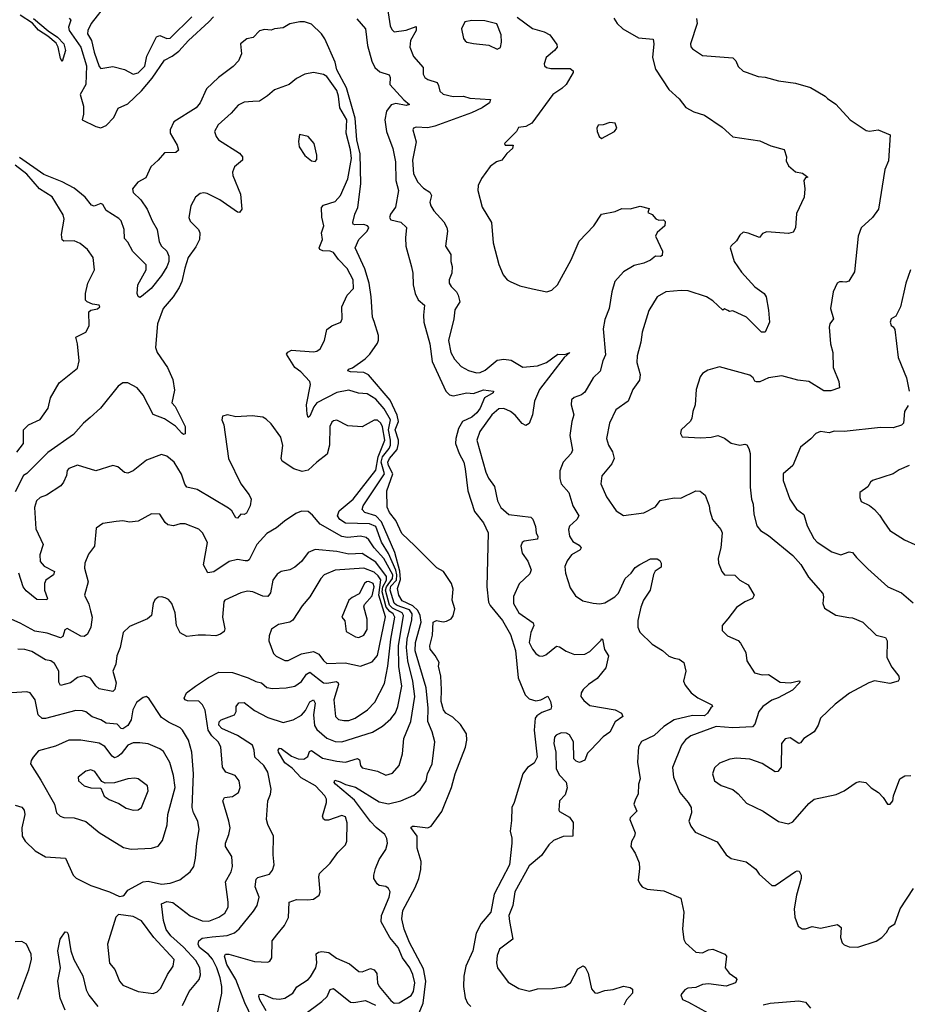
# Model space of a CAD drawing. Extents: x 2056909 to 2160450, y 827444 to 1016825.
# Tile 420 of 501: x 2114163 to 2119429, y 987819 to 993658. Entities that reach past the tile are written whole.
import ezdxf

# ---------------------------------------------------------------- set-up
doc = ezdxf.new("R2010")
doc.units = 0

msp = doc.modelspace()

# ---------------------------------------------------------------- linework, layer by layer
at = {"layer": '0CON10XD'}
for points in [[(2114679.7, 993755), (2114587.5, 993635), (2114566.9, 993595), (2114564.5, 993575.5), (2114588.9, 993535), (2114605, 993466), (2114635, 993380), (2114645, 993368.8), (2114715, 993381.2), (2114785, 993363.8), (2114835, 993336), (2114865, 993343.1), (2114905, 993382.5), (2114917.8, 993442.2), (2114975, 993557.5), (2114995, 993564.5), (2115035, 993546.7), (2115055, 993548.6), (2115184.6, 993675)], [(2116345.4, 993725.4), (2116361.6, 993621.6), (2116370.4, 993600.4), (2116385, 993585.8), (2116455, 993596.4), (2116515, 993618.8), (2116514.5, 993595), (2116481.3, 993535), (2116477.8, 993495), (2116499.6, 993439.6), (2116556, 993375), (2116556.2, 993335), (2116565.7, 993315.7), (2116583.4, 993303.4), (2116638.8, 993285), (2116648.3, 993268.3), (2116654.6, 993234.6), (2116675, 993216.9), (2116735, 993202.7), (2116795, 993205.5), (2116833.6, 993193.6), (2116956.2, 993185), (2116950.8, 993165), (2116906.7, 993135), (2116844.4, 993105), (2116625, 993026.8), (2116585, 993017.8), (2116515, 993020), (2116500, 993015), (2116496.2, 993005), (2116514.5, 992934.5), (2116493.8, 992825), (2116500, 992745), (2116525.6, 992695), (2116559.6, 992659.6), (2116596.9, 992635), (2116605.6, 992615), (2116595.7, 992575.7), (2116601.4, 992555), (2116620, 992525), (2116678.9, 992458.9), (2116696.1, 992426.1), (2116700.5, 992405), (2116690, 992315), (2116720, 992265), (2116720.8, 992225), (2116729.2, 992195), (2116725.8, 992155), (2116710, 992115), (2116710, 992095), (2116722, 992075), (2116754.6, 992044.6), (2116765, 992023.8), (2116774.3, 991985), (2116745, 991937.5), (2116739.2, 991885), (2116707.3, 991755), (2116720.9, 991685), (2116741.9, 991645), (2116782.1, 991602.1), (2116825, 991576.9), (2116873.1, 991563.1), (2116895, 991565.5), (2116925, 991580.6), (2116995, 991640), (2117035, 991645.8), (2117078.5, 991638.5), (2117147.6, 991597.6), (2117235, 991604.8), (2117289.1, 991625), (2117355, 991673.8), (2117397, 991673), (2117427.5, 991685), (2117394.2, 991655.8), (2117246.2, 991465), (2117216.7, 991395), (2117205.5, 991314.5), (2117185, 991263.3), (2117165, 991251.2), (2117143.3, 991263.3), (2117103, 991313), (2117075, 991335.3), (2117035, 991352.2), (2117005, 991349.7), (2116965, 991314.6), (2116893.3, 991215), (2116875.3, 991165), (2116928.8, 990975), (2116945, 990938.6), (2116980.2, 990890.2), (2116997.5, 990805), (2117016.7, 990765), (2117065, 990722.8), (2117195, 990708.8), (2117206.8, 990696.8), (2117223, 990653), (2117227.1, 990615), (2117237, 990593), (2117235, 990576.7), (2117155, 990566), (2117143.1, 990556.9), (2117136, 990535), (2117144.2, 990495), (2117177, 990447), (2117197.1, 990395), (2117189.1, 990370.9), (2117127, 990313), (2117091.8, 990238.2), (2117093.6, 990195), (2117125, 990141.4), (2117210.3, 990080.3), (2117212.9, 990065), (2117195.4, 990024.6), (2117186.2, 989965), (2117205, 989924.2), (2117225, 989898.8), (2117245, 989886), (2117265, 989884), (2117285, 989890.8), (2117347.7, 989942.3), (2117365, 989939.2), (2117405, 989913.1), (2117453.7, 989893.7), (2117515.4, 989894.6), (2117545, 989911.5), (2117612.5, 989977.5), (2117615, 989986.7), (2117620, 989985), (2117633, 989923), (2117656.2, 989885), (2117641.4, 989815), (2117589.9, 989750.1), (2117536.9, 989715), (2117505.6, 989685), (2117494.3, 989665), (2117492.9, 989645), (2117510.2, 989620.2), (2117545, 989590.6), (2117695, 989564.4), (2117733.8, 989545), (2117741.2, 989525), (2117695.8, 989494.2), (2117665, 989432.9), (2117624, 989405), (2117551.4, 989328.6), (2117532.6, 989307.4), (2117515, 989266.7), (2117483.6, 989253.6), (2117465, 989260), (2117451.2, 989275), (2117447.9, 989375), (2117425.9, 989415.9), (2117406.2, 989426.2), (2117375, 989428.6), (2117345, 989415.7), (2117335, 989403.3), (2117331.1, 989365), (2117343.8, 989313.8), (2117346.2, 989215), (2117365, 989178.1), (2117405, 989136.7), (2117411.7, 989101.7), (2117399.7, 989060.3), (2117366.2, 989025), (2117360.7, 988970.7), (2117365, 988962.5), (2117425, 988928.8), (2117446.8, 988896.8), (2117444, 988816), (2117386.9, 988813.1), (2117330.5, 988789.5), (2117302.2, 988765), (2117259.1, 988700.9), (2117185, 988639.4), (2117100, 988485), (2117089.1, 988405), (2117065.6, 988345), (2117069.1, 988309.1), (2117089.4, 988205), (2117009.2, 988145), (2116995, 988107.5), (2116990.9, 988065), (2116996.9, 988035), (2117060.7, 987950.7), (2117125, 987912), (2117187.3, 987897.3), (2117235, 987909.4), (2117325, 987911.8), (2117397.5, 987925), (2117430, 987945), (2117475, 988028.8), (2117507, 988047), (2117518.3, 988038.3), (2117535, 988002.5), (2117555, 987910), (2117575, 987886.2), (2117590, 987885), (2117635, 987901.1), (2117685, 987905.6), (2117745, 987926.9), (2117785, 987918), (2117799.1, 987909.1), (2117799.5, 987885), (2117763.9, 987846.1), (2117747, 987813)], [(2116725.3, 989105.3), (2116747.3, 989185), (2116807.2, 989342.8), (2116815.4, 989385), (2116813.3, 989423.3), (2116777.8, 989477.8), (2116732.2, 989522.2), (2116690.8, 989545), (2116678.1, 989565), (2116663.8, 989613.8), (2116666.3, 989686.3), (2116660.8, 989765), (2116647.5, 989825), (2116650.8, 989845), (2116628.3, 989888.3), (2116598, 989925), (2116597.1, 989945), (2116612.3, 990007.7), (2116615.4, 990084.6), (2116635, 990095.5), (2116675, 990087.3), (2116695, 990090.2), (2116722.3, 990105), (2116735, 990122.2), (2116744.2, 990165), (2116729.2, 990215), (2116735, 990280), (2116725.6, 990315), (2116677.7, 990385), (2116637.9, 990407.9), (2116507.6, 990537.6), (2116430.7, 990610.7), (2116395, 990687.1), (2116356.5, 990735), (2116343.2, 990766.8), (2116341.2, 990865), (2116377.5, 990965), (2116351.1, 991015), (2116347.5, 991035), (2116356.1, 991055), (2116401.7, 991108.3), (2116411.1, 991145), (2116411.1, 991165), (2116391.1, 991225), (2116410.5, 991275), (2116403, 991313), (2116361.7, 991401.8), (2116232.1, 991552.1), (2116205, 991565.2), (2116125, 991568.9), (2116108.8, 991575), (2116113.3, 991585), (2116137.3, 991592.7), (2116212.5, 991647.5), (2116240.5, 991675), (2116285, 991739.5), (2116292, 991758), (2116291.9, 991785), (2116265, 991867.5), (2116255.8, 991895), (2116248.1, 992015), (2116235.4, 992095.4), (2116211.3, 992181.3), (2116153.8, 992305), (2116175.5, 992354.5), (2116224.4, 992405), (2116234.2, 992425), (2116226.2, 992435), (2116205, 992443.1), (2116150.9, 992440.9), (2116142, 992445), (2116138.6, 992455), (2116150.5, 992505), (2116169.6, 992545), (2116186.3, 992685), (2116182, 992862), (2116162.6, 992945), (2116154, 993075), (2116101.1, 993255), (2116045, 993361.2), (2116035, 993407.1), (2115972.7, 993545), (2115952.9, 993575), (2115895, 993631.2), (2115852.5, 993645), (2115825, 993646.5), (2115765.9, 993634.1), (2115725, 993610), (2115675, 993604.2), (2115655, 993596), (2115615, 993599.4), (2115585, 993592.5), (2115547.1, 993552.9), (2115511.2, 993545), (2115473.3, 993515), (2115478.8, 993455), (2115460, 993415), (2115430.2, 993379.8), (2115342.5, 993315), (2115271.4, 993248.6), (2115233.1, 993165), (2115209.1, 993135), (2115077.3, 993052.7), (2115055.6, 993005), (2115054.5, 992985), (2115096.4, 992915), (2115104, 992885), (2115088.9, 992871.1), (2115022, 992868), (2114984.7, 992825.3), (2114941.5, 992785), (2114910.4, 992719.6), (2114864.5, 992695), (2114831.2, 992655), (2114835, 992634.4), (2114880.8, 992590.8), (2114919.1, 992535), (2114948, 992465), (2114977.8, 992415), (2114990.4, 992340.4), (2115004.5, 992315), (2115035.4, 992285.4), (2115048.1, 992255), (2115046.7, 992225), (2115035, 992193.1), (2115005, 992141.1), (2114942.9, 992065), (2114885, 992015.7), (2114875, 992011.5), (2114865, 992017.5), (2114860, 992035), (2114864.3, 992085), (2114913.2, 992175), (2114914, 992205), (2114833.3, 992283.3), (2114805, 992338.8), (2114785, 992360), (2114781.8, 992415), (2114764.6, 992465), (2114750.2, 992480.2), (2114675, 992526.5), (2114655, 992562.5), (2114645, 992568.1), (2114605, 992552.7), (2114587.9, 992557.9), (2114550.3, 992605), (2114485, 992660), (2114415, 992696.1), (2114305, 992740.7), (2114160.6, 992840.6)], [(2114245, 993665.9), (2114331.5, 993591.5), (2114387.3, 993555), (2114423.6, 993515), (2114434.4, 993475), (2114415, 993410), (2114405, 993427.5), (2114391.8, 993495), (2114378.8, 993518.8), (2114330.4, 993560.4), (2114275, 993595.4), (2114238.6, 993638.6), (2114166, 993686)], [(2114457.1, 993667.1), (2114465.2, 993654.8), (2114451.7, 993615), (2114455.6, 993595), (2114524.8, 993495), (2114559.2, 993385), (2114555.8, 993275), (2114521.7, 993215), (2114540.5, 993145), (2114542.1, 993097.9), (2114533.3, 993065), (2114615, 993024.2), (2114645, 993017.5), (2114675, 993030.8), (2114721.2, 993078.8), (2114746, 993134), (2114805, 993159.6), (2114885, 993235.7), (2114948.7, 993311.3), (2115021.6, 993418.4), (2115067.8, 993442.2), (2115107.5, 993472.5), (2115165.2, 993535), (2115284.7, 993645), (2115311.9, 993675)], [(2116162.5, 993662.5), (2116214.6, 993604.6), (2116226.1, 993506.1), (2116252.7, 993412.7), (2116270.4, 993375), (2116298.6, 993348.6), (2116355, 993330.6), (2116360.4, 993315), (2116358.8, 993275), (2116442.8, 993182.8), (2116475.8, 993155), (2116455, 993148.5), (2116395, 993160.9), (2116367, 993153), (2116338.1, 993115), (2116328.9, 993065), (2116340, 992995), (2116375.8, 992895), (2116392.2, 992815), (2116394.8, 992705), (2116409.3, 992645), (2116392.8, 992547.2), (2116363.1, 992505), (2116356.5, 992485), (2116365, 992471.8), (2116425, 992457.3), (2116457.3, 992425), (2116450.9, 992365), (2116453.5, 992315), (2116486.5, 992193.5), (2116495.4, 992155), (2116498.2, 992085), (2116509.7, 992035), (2116527.7, 991997.7), (2116565.4, 991965), (2116558.6, 991905), (2116561.4, 991865), (2116596.5, 991735), (2116610.7, 991630.7), (2116690.4, 991455), (2116713.3, 991433.3), (2116735, 991427.3), (2116815, 991444.6), (2116855, 991442), (2116915, 991462.9), (2116974, 991455), (2116972.5, 991445), (2116920.5, 991415), (2116894.7, 991355), (2116875, 991326.8), (2116845, 991300.7), (2116789.4, 991275), (2116766.2, 991233.8), (2116749.6, 991175), (2116749, 991145), (2116770.2, 991085), (2116798.1, 991035), (2116805.7, 990995), (2116821.5, 990865), (2116861.6, 990741.6), (2116914.5, 990675), (2116942.9, 990615), (2116933.5, 990295), (2116944.5, 990204.5), (2116955, 990183.8), (2117027.6, 990095), (2117075, 990012.9), (2117105, 989916.2), (2117120.5, 989755), (2117161.4, 989655), (2117185, 989630.8), (2117225, 989619.3), (2117255, 989624.7), (2117295.6, 989645.6), (2117312.1, 989615), (2117318.5, 989585), (2117315, 989570), (2117261.1, 989548.9), (2117230.8, 989529.2), (2117220.9, 989515), (2117215.8, 989445), (2117232.5, 989285), (2117215, 989249.2), (2117175, 989222.5), (2117148.9, 989185), (2117097.1, 989015), (2117082, 988985), (2117081.7, 988908.3), (2117073.3, 988845), (2117083.6, 988803.6), (2117083.3, 988775), (2117069.3, 988645), (2116978.5, 988471.5), (2116957.7, 988365), (2116901.7, 988298.3), (2116870.3, 988239.7), (2116851.9, 988135), (2116809.4, 988045), (2116798.1, 987985), (2116796.7, 987925), (2116806.3, 987856.3), (2116819.5, 987825), (2116838.6, 987805)], [(2116995, 993483.8), (2117015.7, 993494.3), (2117022, 993525), (2117019.3, 993569.3), (2116993, 993633), (2116922.3, 993652.3), (2116845, 993654.3), (2116804, 993645), (2116784.4, 993605), (2116795.9, 993545.9), (2116805, 993533.8), (2116815.9, 993525.9), (2116855, 993517.1), (2116946.4, 993506.4), (2116995, 993483.8)], [(2117113.6, 993673.6), (2117205, 993606), (2117275, 993586.2), (2117308.8, 993568.8), (2117350.7, 993510.7), (2117351.2, 993495), (2117336.2, 993475), (2117286.7, 993435), (2117273.9, 993396.1), (2117276.7, 993385), (2117287.5, 993375), (2117315, 993368), (2117395, 993369.2), (2117428.3, 993368.3), (2117445.8, 993355), (2117445.7, 993345), (2117405.5, 993275), (2117379.8, 993250.2), (2117325.7, 993215), (2117201.4, 993045), (2117165, 993024.4), (2117121.4, 993018.6), (2117111.2, 992995), (2117040, 992925), (2117043.6, 992913.6), (2117090, 992915), (2117086.2, 992895), (2117053.3, 992865), (2117024.1, 992825.9), (2116992.5, 992815), (2116955, 992786.7), (2116903, 992717), (2116882.5, 992675), (2116881.4, 992645), (2116905.9, 992545.9), (2116961.9, 992455), (2116971.2, 992335), (2117005.6, 992205.6), (2117032, 992145), (2117055, 992116.2), (2117072.5, 992105), (2117129.5, 992079.5), (2117205, 992062), (2117290, 992045), (2117320, 992055), (2117354.2, 992085.8), (2117434.6, 992235), (2117482.9, 992345), (2117569.2, 992435), (2117614.4, 992505.6), (2117695, 992521.4), (2117735, 992538.8), (2117785, 992536), (2117845, 992553.3), (2117898.3, 992538.3), (2117890, 992515), (2117915, 992502.5), (2117936.4, 992476.4), (2117955, 992470), (2117981.7, 992471.7), (2117991.7, 992461.7), (2117990, 992435), (2117945, 992396.2), (2117936, 992375), (2117975.8, 992285.8), (2117975, 992260), (2117965, 992253.8), (2117935, 992256.7), (2117905, 992231.5), (2117865, 992213.6), (2117809.3, 992200.7), (2117745, 992163.3), (2117694.4, 992105), (2117676.2, 992045), (2117660.7, 991945), (2117635, 991880), (2117625.3, 991825.3), (2117638.4, 991671.6), (2117622, 991635), (2117606, 991574), (2117565.9, 991534.1), (2117515, 991448.6), (2117496, 991434), (2117451.9, 991418.1), (2117436.1, 991403.9), (2117434, 991375), (2117450.8, 991315), (2117438.1, 991275), (2117426.9, 991193.1), (2117442.5, 991105), (2117434.4, 991085), (2117386.9, 991035), (2117367.2, 990982.8), (2117367, 990937), (2117376.1, 990906.1), (2117421.4, 990855), (2117444.4, 990775), (2117480.6, 990715), (2117469.2, 990695), (2117424.3, 990655), (2117418.1, 990635), (2117425.6, 990595), (2117445, 990564.3), (2117482.4, 990542.4), (2117493.3, 990526.7), (2117488, 990515), (2117437.1, 990485), (2117411.9, 990448.1), (2117398.2, 990415), (2117402.1, 990375), (2117428.8, 990288.8), (2117461.4, 990241.4), (2117505, 990211.1), (2117565, 990198.1), (2117605, 990194.3), (2117635, 990200), (2117694.5, 990235.5), (2117715, 990258), (2117755.6, 990345), (2117791.1, 990375), (2117815, 990408.9), (2117841.9, 990428.1), (2117905, 990460), (2117945, 990460.6), (2117961.7, 990451.7), (2117969.2, 990435), (2117969.2, 990410.8), (2117933.4, 990386.6), (2117922.6, 990367.4), (2117903.2, 990275), (2117864.7, 990215), (2117848.5, 990175), (2117830.9, 990095), (2117829.5, 990055), (2117841.9, 990025), (2117915, 989954.3), (2117976.3, 989916.3), (2118015, 989884.3), (2118045, 989871.9), (2118075, 989865.6), (2118102.5, 989845), (2118115.7, 989795), (2118102, 989735), (2118111.2, 989711.2), (2118146.2, 989665), (2118186.6, 989636.6), (2118270, 989595), (2118273.3, 989585), (2118262.6, 989577.4), (2118244.7, 989545), (2118225, 989529.3), (2118155, 989531.1), (2118045, 989506.8), (2117984, 989466), (2117926.9, 989413.1), (2117853.1, 989376.9), (2117834.3, 989345), (2117827.8, 989255), (2117844.2, 989155), (2117834.2, 989125), (2117832.9, 989065), (2117815.6, 989034.4), (2117807.5, 989005), (2117824.3, 988965), (2117785.8, 988925), (2117782.9, 988915), (2117814.4, 988835), (2117810.6, 988815), (2117792.9, 988785), (2117789.2, 988755), (2117814, 988715), (2117837.9, 988657.9), (2117840.8, 988625), (2117832, 988555), (2117842.3, 988532.3), (2117855.9, 988515.9), (2117885, 988502), (2117985, 988492), (2118085, 988447.5), (2118102.5, 988365), (2118095.7, 988265), (2118103.6, 988203.6), (2118113.9, 988183.9), (2118175, 988127.5), (2118215, 988124.3), (2118248.7, 988141.3), (2118275, 988145.5), (2118347.5, 988115), (2118356.2, 988105), (2118348.8, 988035), (2118373, 988003), (2118412.5, 987975), (2118417.5, 987965), (2118410, 987945), (2118355, 987925.8), (2118249.7, 987940.3), (2118214.6, 987935.4), (2118175, 987917.5), (2118127.5, 987915), (2118108.8, 987905), (2118086.2, 987875), (2118095, 987846.7), (2118132, 987832), (2118245, 987768.9)], [(2117687.2, 993667.2), (2117708.6, 993635), (2117740.6, 993605), (2117835, 993551.5), (2117922, 993542), (2117925.6, 993515.6), (2117916.9, 993435), (2117935.7, 993365.7), (2118014, 993245), (2118075, 993188.8), (2118115, 993136.7), (2118162.7, 993112.7), (2118225, 993091.4), (2118330.5, 993020.5), (2118394.1, 992964.1), (2118555, 992939.2), (2118619.2, 992910.8), (2118699.3, 992889.3), (2118713.3, 992845), (2118710.7, 992820.7), (2118725, 992792.5), (2118765, 992756.7), (2118807.6, 992747.6), (2118840, 992725), (2118825, 992720), (2118816, 992705), (2118821.2, 992655), (2118818, 992605), (2118771.2, 992508.8), (2118765.9, 992424.1), (2118751.2, 992398.8), (2118725, 992390), (2118595, 992400.8), (2118570, 992390), (2118553, 992367), (2118485, 992392.9), (2118455, 992397.5), (2118435, 992381.2), (2118415, 992346.7), (2118383.6, 992316.4), (2118379.2, 992305), (2118402, 992225), (2118445, 992161.2), (2118525, 992073.8), (2118580, 992035), (2118591.2, 992015), (2118606.2, 991935), (2118611.2, 991865), (2118586.7, 991805), (2118565, 991805.8), (2118475, 991894.4), (2118395, 991932.5), (2118375, 991928.6), (2118365, 991934.2), (2118345, 991944.2), (2118335, 991936), (2118275, 991991.4), (2118238, 992015), (2118129.8, 992049.8), (2118087.4, 992052.6), (2117995.6, 992044.4), (2117944.5, 992015.5), (2117896.6, 991933.4), (2117856.5, 991805), (2117848.2, 991745), (2117825.6, 991665), (2117824.5, 991625), (2117844.5, 991555), (2117839.7, 991520.3), (2117800.8, 991465), (2117772.5, 991395), (2117700.8, 991345), (2117661.9, 991265), (2117644.3, 991174.3), (2117655.8, 991135), (2117680.8, 991095), (2117689.2, 991055), (2117676, 991025), (2117617.6, 990952.4), (2117610.5, 990905), (2117645, 990828), (2117701.9, 990745), (2117745, 990716.9), (2117865.7, 990734.3), (2117935, 990770), (2117962.7, 990807.3), (2118045, 990823.3), (2118085, 990821.4), (2118175, 990863.1), (2118201.1, 990861.1), (2118229.3, 990839.3), (2118254.3, 990775), (2118257.5, 990745), (2118274.3, 990695), (2118322, 990635), (2118331.2, 990615), (2118323.1, 990525), (2118307.5, 990465), (2118310, 990435), (2118328.8, 990385), (2118345, 990366.2), (2118405, 990363.3), (2118435, 990333.8), (2118485, 990306.7), (2118520, 990245), (2118510, 990225), (2118464.3, 990205.7), (2118415, 990171.2), (2118364.4, 990105.6), (2118330, 990065), (2118330, 990035), (2118363.3, 990005), (2118425.7, 989975.7), (2118440.3, 989960.3), (2118472, 989905), (2118478, 989855), (2118522, 989785), (2118567.6, 989772.4), (2118605, 989774.2), (2118675, 989729.1), (2118735, 989725.6), (2118785, 989738), (2118792.5, 989735), (2118790, 989725), (2118748.6, 989681.4), (2118663.9, 989636.1), (2118625, 989623.2), (2118571.5, 989585), (2118547.9, 989555), (2118525, 989480), (2118510, 989465), (2118395, 989457.5), (2118295, 989466.8), (2118145, 989411.9), (2118113.4, 989386.6), (2118090, 989355), (2118036.2, 989223.8), (2118042.7, 989165), (2118078.9, 989075), (2118129.2, 989015), (2118146, 988985), (2118148.8, 988955), (2118133.8, 988905), (2118144, 988875), (2118170.3, 988840.3), (2118301.4, 988781.4), (2118354.2, 988705), (2118385, 988682.5), (2118473.2, 988663.2), (2118529.7, 988619.7), (2118550, 988590), (2118625, 988523.3), (2118645, 988524), (2118765, 988606.2), (2118775, 988611.2), (2118788.3, 988608.3), (2118800, 988585), (2118800, 988565), (2118771.1, 988465), (2118758, 988385), (2118762, 988335), (2118781.7, 988281.7), (2118805, 988266.7), (2118825, 988266.7), (2118865, 988280), (2118915, 988270), (2119015, 988292), (2119036, 988275), (2119032.9, 988215), (2119043, 988183), (2119055, 988171.2), (2119085, 988158.8), (2119135, 988158), (2119245, 988193.1), (2119278.6, 988215), (2119305.9, 988244.1), (2119323.8, 988276.2), (2119355, 988296), (2119387.3, 988385), (2119465.2, 988504.8)], [(2118179.1, 993665), (2118183.4, 993635), (2118143.1, 993515), (2118145, 993497.5), (2118154, 993485), (2118215, 993445.6), (2118395, 993431.2), (2118411.2, 993415), (2118425, 993380), (2118455, 993353.8), (2118473.6, 993346.4), (2118545, 993322), (2118585, 993318), (2118665, 993296), (2118765, 993282.5), (2118855, 993256), (2118942.5, 993205), (2118955, 993190), (2119005, 993156.7), (2119090, 993065), (2119185, 993002), (2119205, 992998), (2119255.9, 993005.9), (2119326.7, 992975), (2119318.3, 992821.7), (2119295, 992770), (2119258.8, 992535), (2119222, 992485), (2119155.7, 992424.3), (2119138.6, 992375), (2119116.3, 992163.7), (2119082.9, 992107.1), (2119065, 992100.8), (2119045, 992104), (2119026.2, 992103.8), (2119013.3, 992095), (2118988.8, 992045), (2118974.3, 991945.7), (2118991.2, 991885), (2118970, 991855), (2118965.8, 991835), (2118974.3, 991735), (2118988.1, 991685), (2118990, 991595), (2119022.3, 991512.3), (2119026.7, 991475), (2118975, 991457.5), (2118935, 991457.8), (2118845, 991511.9), (2118779.7, 991519.7), (2118685.6, 991545.6), (2118605.7, 991534.3), (2118555, 991511.5), (2118535, 991510.6), (2118524.5, 991514.5), (2118514.2, 991535), (2118495, 991550), (2118315, 991598.6), (2118245, 991580), (2118215, 991560), (2118200.7, 991539.3), (2118176.5, 991465), (2118170, 991375), (2118157.5, 991335), (2118151.2, 991295), (2118142.3, 991277.7), (2118088, 991225), (2118084, 991204), (2118093.6, 991183.6), (2118205, 991178), (2118265, 991182.5), (2118305, 991192.5), (2118345, 991176), (2118385, 991146), (2118435, 991134.2), (2118465, 991141.1), (2118476.5, 991136.5), (2118489.5, 991115), (2118496.5, 991085), (2118496, 990886), (2118505.6, 990815), (2118515.5, 990785), (2118517.8, 990725), (2118536.3, 990656.3), (2118558.9, 990628.9), (2118605, 990598.6), (2118750.2, 990480.2), (2118797.8, 990427.8), (2118842.4, 990352.4), (2118928, 990255), (2118932.5, 990235), (2118928.8, 990195), (2118938.3, 990168.3), (2119005, 990126.7), (2119082.5, 990112.5), (2119105, 990110), (2119165, 990086), (2119245, 990007.5), (2119300, 989995), (2119309.2, 989975), (2119308.8, 989875), (2119337.9, 989817.9), (2119380, 989765), (2119382, 989748), (2119374.3, 989735.7), (2119325, 989721.4), (2119235, 989736.9), (2119202, 989725), (2119086.3, 989663.7), (2119001.1, 989598.9), (2118914.6, 989515.4), (2118900.6, 989475), (2118875.8, 989435), (2118814.5, 989395.5), (2118795, 989370), (2118785, 989365.7), (2118735, 989400), (2118705, 989393.8), (2118682.9, 989365), (2118680, 989225), (2118660.7, 989199.3), (2118645, 989196.7), (2118567.4, 989247.4), (2118495, 989272.2), (2118415, 989277.8), (2118376.7, 989273.3), (2118315, 989248.1), (2118285, 989222), (2118273.3, 989185), (2118285.8, 989145), (2118325.5, 989115.5), (2118395, 989092.9), (2118426.6, 989066.6), (2118475, 989011.4), (2118574.4, 988964.4), (2118665, 988902), (2118725, 988888.8), (2118749.7, 988900.3), (2118845, 989010), (2118877.5, 989035), (2119006.6, 989063.4), (2119055, 989084.2), (2119125, 989133.3), (2119145, 989140), (2119183.6, 989133.6), (2119215, 989103.3), (2119257.5, 989075), (2119286.1, 989046.1), (2119312.5, 989005), (2119327.5, 989005), (2119343.3, 989025), (2119348, 989055), (2119384.2, 989155.8), (2119415, 989173.3), (2119450, 989175)], [(2115625, 987779.2), (2115587.1, 987845), (2115580.6, 987865), (2115583.2, 987876.8), (2115605, 987879.2), (2115665, 987852.9), (2115705, 987849.6), (2115735, 987855.4), (2115782.9, 987885), (2115807.6, 987922.4), (2115875, 987965.7), (2115888.8, 987981.2), (2115920.4, 988035), (2115925.5, 988065.5), (2115922.7, 988117.3), (2115935, 988128.6), (2115955, 988131.4), (2115996.7, 988125), (2116041.7, 988091.7), (2116119.3, 988059.3), (2116175, 988012.9), (2116195, 988010.8), (2116245, 988031.2), (2116265, 988023.8), (2116282.2, 988002.2), (2116286.4, 987945), (2116294.6, 987925), (2116365, 987840.4), (2116385, 987825.4), (2116415, 987827.5), (2116485, 987870.8), (2116499, 987895), (2116506.4, 987945), (2116495.5, 987995), (2116476.7, 988035), (2116433.8, 988093.8), (2116408.7, 988155), (2116358.5, 988215), (2116308.2, 988308.2), (2116309.2, 988345), (2116355.6, 988455), (2116361.2, 988485), (2116350, 988505), (2116335, 988516.7), (2116295, 988523.3), (2116283.6, 988533.6), (2116264.2, 988564.2), (2116264, 988585), (2116272.9, 988625), (2116295, 988676.7), (2116335, 988736.7), (2116344.4, 988775), (2116341.1, 988801.1), (2116329.4, 988825), (2116276.8, 988866.8), (2116245, 988902.1), (2116148.5, 989028.5), (2116037.1, 989125), (2116029.2, 989135), (2116032.9, 989147.1), (2116065, 989137.2), (2116095, 989121.6), (2116155, 989107.1), (2116295, 989020.2), (2116351.7, 989008.3), (2116424.2, 989025), (2116501.7, 989058.3), (2116538.6, 989091.4), (2116574.3, 989145), (2116581.9, 989185), (2116609.1, 989245), (2116625.4, 989375), (2116609.2, 989435), (2116583.7, 989495), (2116585.6, 989575), (2116574.8, 989695), (2116508.3, 989915), (2116510.9, 989965), (2116545.4, 990084.6), (2116538.8, 990125), (2116525.1, 990155), (2116495, 990181.3), (2116432.4, 990212.4), (2116412.4, 990245), (2116403.5, 990285), (2116421.4, 990338.6), (2116417.3, 990387.3), (2116389, 990499), (2116309.2, 990679.2), (2116275, 990716.5), (2116210, 990735), (2116193.9, 990753.9), (2116200.9, 990775), (2116326.7, 990965), (2116307.7, 991035), (2116316.2, 991065), (2116355.3, 991115), (2116363.2, 991135), (2116363.8, 991165), (2116350.7, 991225), (2116362.4, 991285), (2116325, 991350.2), (2116275, 991407.6), (2116225, 991440), (2116173.7, 991443.7), (2116115, 991460.9), (2116045, 991447.1), (2115926.6, 991385), (2115907.3, 991362.7), (2115885, 991306), (2115875, 991298.8), (2115868.2, 991318.2), (2115864.2, 991375), (2115887.5, 991495), (2115885, 991513.3), (2115830.5, 991570.5), (2115795, 991595.5), (2115746.7, 991675), (2115752.7, 991687.3), (2115775, 991698.1), (2115905, 991689.1), (2115925, 991692.2), (2115944.5, 991705.5), (2115970.8, 991755), (2115985, 991820), (2116015, 991843.3), (2116067.5, 991865), (2116076.7, 991885), (2116074, 991955), (2116105.8, 992025), (2116144.2, 992065), (2116140.5, 992115), (2116105, 992182.5), (2116055, 992235.7), (2116025, 992278.5), (2116005, 992285.9), (2115962.2, 992287.8), (2115944, 992295), (2115938.6, 992305), (2115958.5, 992355), (2115952.5, 992395), (2115967.3, 992435), (2115956.3, 992486.3), (2115952.9, 992545), (2115965, 992557.5), (2116035, 992580.5), (2116067, 992615), (2116109.8, 992715), (2116132.1, 992835), (2116125, 992887.5), (2116099.6, 992985), (2116104, 993065), (2116062.6, 993135), (2116055.2, 993204.8), (2116045, 993237.5), (2115985, 993320.9), (2115965, 993333.1), (2115905, 993345.7), (2115855, 993334.5), (2115805, 993309.4), (2115761.2, 993275), (2115675, 993243.3), (2115633.8, 993206.2), (2115585, 993175.7), (2115546.8, 993173.2), (2115495, 993168.8), (2115459.4, 993150.6), (2115416.9, 993103.1), (2115339.4, 993035), (2115319.2, 992995), (2115327.5, 992965), (2115342.5, 992945), (2115467.2, 992867.2), (2115484.2, 992845), (2115483.8, 992825), (2115436.2, 992785), (2115425.8, 992755), (2115428, 992735), (2115472.7, 992622.7), (2115481.2, 992535), (2115467.5, 992515), (2115455, 992516.7), (2115350.9, 992590.9), (2115275, 992628), (2115255, 992632), (2115232.7, 992627.3), (2115205, 992606.7), (2115178.8, 992555), (2115166.2, 992485), (2115175, 992462.5), (2115224.2, 992414.2), (2115232, 992395), (2115229.2, 992355), (2115208.6, 992311.4), (2115162.1, 992247.9), (2115141.5, 992185), (2115125.4, 992105), (2115109.1, 992070.9), (2115073.5, 992015), (2115013.7, 991946.3), (2114980.9, 991855), (2114969.2, 991715), (2114978.6, 991685), (2115039.1, 991595), (2115071.8, 991525), (2115081.7, 991461.7), (2115066, 991385), (2115085, 991364), (2115144.3, 991245), (2115145, 991202.5), (2115135, 991198.8), (2115125, 991205.8), (2115087.1, 991247.1), (2115021.2, 991291.2), (2114955, 991315.8), (2114895, 991431.2), (2114858.8, 991475), (2114804.4, 991504.4), (2114775, 991504.4), (2114747.1, 991485), (2114641.8, 991355), (2114580.1, 991299.9), (2114541.4, 991265), (2114482.8, 991197.2), (2114328.6, 991091.4), (2114205, 990967.1), (2114185.4, 990954.6), (2114135, 990858.8)], [(2117615, 992953.3), (2117692.5, 992995), (2117706.7, 993015), (2117696.7, 993045), (2117665, 993049.2), (2117625, 993034), (2117595, 993033.3), (2117586.2, 993015), (2117590, 992995), (2117600, 992965), (2117615, 992953.3)], [(2115915, 992817.5), (2115925, 992830), (2115926.1, 992853.9), (2115910, 992925), (2115875, 992966.2), (2115822.5, 992977.5), (2115816.7, 992935), (2115820, 992905), (2115855, 992853.3), (2115895, 992821.2), (2115915, 992817.5)], [(2114145, 991093.1), (2114185.6, 991145), (2114186, 991225), (2114214.5, 991255.5), (2114285, 991288.1), (2114331.1, 991355), (2114344.7, 991415.3), (2114396.4, 991503.6), (2114505, 991592.5), (2114515.7, 991635), (2114505.6, 991735.6), (2114496.7, 991775), (2114554.6, 991805.4), (2114575, 991843.3), (2114573.8, 991925), (2114585, 991936), (2114625, 991944.4), (2114638, 991955), (2114635, 991966), (2114595, 991971.2), (2114562.5, 991985), (2114553.3, 991995), (2114553.8, 992035), (2114567.1, 992095), (2114606.5, 992175), (2114598.3, 992248.3), (2114565.3, 992295.3), (2114521.7, 992331.7), (2114485, 992346.2), (2114425.5, 992345.5), (2114415, 992352), (2114410.9, 992385), (2114427.1, 992475), (2114420.8, 992500.8), (2114355, 992608), (2114279.2, 992655), (2114205, 992742.9), (2114135, 992794.6)], [(2119448, 992175), (2119420, 992095), (2119408.6, 992041.4), (2119388, 991955), (2119360.7, 991899.3), (2119333.8, 991885), (2119326.7, 991865), (2119334.2, 991844.2), (2119346.4, 991836.4), (2119355, 991820), (2119375.9, 991654.1), (2119424.2, 991535), (2119440.8, 991455)], [(2119435, 991370), (2119412, 991335), (2119406.9, 991265), (2119395, 991254.3), (2119345, 991236.9), (2119269.7, 991240.3), (2119055, 991216.7), (2118995, 991217.5), (2118965, 991208.6), (2118914.4, 991215.6), (2118886.7, 991205), (2118856.8, 991173.2), (2118795, 991124), (2118750, 991015), (2118693.3, 990965), (2118692.9, 990925), (2118732.9, 990815), (2118771.4, 990755), (2118814.6, 990724.6), (2118835.5, 990655.5), (2118875, 990580.8), (2118895, 990560), (2118982.3, 990502.3), (2119035, 990483.5), (2119085, 990502.2), (2119105, 990499.2), (2119127.9, 990467.9), (2119195, 990400.6), (2119314.1, 990294.1), (2119395, 990258.9), (2119465, 990200)], [(2115560.8, 987695), (2115497.7, 987827.7), (2115444.8, 987965), (2115392.1, 988055), (2115378.5, 988105), (2115384.6, 988115.4), (2115403.9, 988116.1), (2115555, 988072.2), (2115635, 988068), (2115646.2, 988075), (2115658, 988095), (2115661.4, 988195), (2115688.5, 988231.5), (2115733.1, 988286.9), (2115757.2, 988332.8), (2115762, 988425), (2115805, 988439.4), (2115872.7, 988437.3), (2115905, 988442.5), (2115940, 988465), (2115946.2, 988485), (2115938, 988575), (2115941.2, 988595), (2116004.3, 988655.7), (2116050.6, 988719.4), (2116095, 988764), (2116104.5, 988785.5), (2116106.2, 988895), (2116095, 988930.8), (2116075, 988939.4), (2115995, 988910), (2115975, 988910), (2115965, 988916.2), (2115960, 988935), (2115983.5, 989015), (2115982.8, 989035), (2115973.6, 989055), (2115918.2, 989115), (2115832.8, 989162.8), (2115779.1, 989219.1), (2115735, 989250.2), (2115698.8, 989315), (2115695.9, 989325), (2115705, 989338.2), (2115715, 989336.3), (2115775, 989290.7), (2115815, 989274.3), (2115848.1, 989271.9), (2115871.6, 989288.4), (2115881.9, 989318.1), (2115895, 989323.6), (2115958.9, 989278.9), (2116045, 989260.5), (2116095, 989255.3), (2116167.1, 989277.1), (2116179.1, 989269.1), (2116184.1, 989235), (2116195, 989221.5), (2116285, 989201.8), (2116335, 989176.9), (2116375, 989188.6), (2116414.4, 989235), (2116433.1, 989305), (2116442.3, 989395), (2116484.3, 989495), (2116506.3, 989645), (2116496.2, 989735), (2116465.4, 989855.4), (2116457.9, 989935), (2116462.2, 989985), (2116490.2, 990099.8), (2116490.7, 990135), (2116475, 990157.4), (2116425, 990176.6), (2116399, 990185), (2116385, 990197.4), (2116361.7, 990275), (2116365, 990298.6), (2116398.4, 990335), (2116400.8, 990365), (2116394.3, 990394.3), (2116351.7, 990491.7), (2116309.5, 990559.5), (2116275, 990653.2), (2116238.9, 990668.9), (2116095, 990672.8), (2116062.7, 990695), (2116048.4, 990715), (2116058.4, 990745), (2116141.1, 990815), (2116275, 990985.9), (2116290.5, 991065), (2116329.4, 991165), (2116315, 991244.5), (2116305, 991264.5), (2116285, 991282.5), (2116265, 991283.3), (2116195, 991243.6), (2116110.3, 991249.7), (2116045, 991282.5), (2116025, 991280), (2116015, 991272), (2116002.7, 991245), (2116000.5, 991135), (2115987.9, 991082.1), (2115925.8, 991035), (2115875, 990986.2), (2115838.1, 990978.1), (2115789.2, 990995), (2115719.2, 991039.2), (2115714.6, 991055), (2115723.2, 991133.2), (2115711.7, 991181.7), (2115655, 991261.2), (2115625, 991290), (2115605, 991300.8), (2115541.2, 991308.8), (2115445, 991302.9), (2115395, 991314.3), (2115365, 991306.7), (2115361.2, 991285), (2115374, 991255), (2115401.9, 991055), (2115475.6, 990905), (2115525, 990840), (2115535.5, 990815.5), (2115529.2, 990775), (2115508.1, 990731.9), (2115495, 990724.2), (2115474, 990726), (2115455, 990702), (2115445, 990704.3), (2115420.9, 990745), (2115402.1, 990762.1), (2115215, 990871.4), (2115155, 990886.7), (2115142.9, 990902.9), (2115121.9, 990961.9), (2115080, 991035), (2115035, 991069.1), (2115005, 991079.5), (2114915, 991045.8), (2114835, 990982.5), (2114805, 990969.2), (2114785, 990972), (2114745.5, 991005.5), (2114715, 991014.4), (2114615, 990981.9), (2114505.7, 991015.7), (2114455, 990996.2), (2114444, 990985), (2114440, 990955), (2114422.5, 990915), (2114406.5, 990893.5), (2114321.5, 990838.5), (2114285, 990824.3), (2114263.1, 990805), (2114250.9, 990765), (2114258.6, 990638.6), (2114301.5, 990545), (2114281.9, 990485), (2114284.5, 990445), (2114307.3, 990417.3), (2114370, 990385), (2114362.5, 990365), (2114318.6, 990335), (2114309.4, 990315), (2114309.4, 990275), (2114327.1, 990225), (2114322.9, 990217.1), (2114265, 990218.9), (2114200.3, 990270.3), (2114183.2, 990295), (2114157.5, 990375)], [(2119441.2, 991015), (2119381.7, 990988.3), (2119345, 990964), (2119222.5, 990925), (2119210, 990915), (2119195, 990887.5), (2119147.5, 990855), (2119147.5, 990825), (2119155, 990800), (2119205, 990777.5), (2119233.9, 990753.9), (2119265, 990720), (2119289.7, 990679.7), (2119325, 990628.8), (2119413, 990573), (2119535, 990518)], [(2115336.7, 987765), (2115362.8, 987885), (2115362.5, 987925), (2115352.3, 987975), (2115332, 988035), (2115305.8, 988085.8), (2115283.3, 988113.3), (2115228.8, 988155), (2115220.7, 988175), (2115225.6, 988195), (2115245, 988211.3), (2115305, 988218.6), (2115393, 988227), (2115436.5, 988243.5), (2115464.1, 988265.9), (2115549.8, 988370.2), (2115571.1, 988405), (2115582.9, 988455), (2115560.6, 988515), (2115565, 988560), (2115575, 988570), (2115645, 988591.4), (2115662.5, 988615), (2115672.5, 988645), (2115665.8, 988705), (2115668.8, 988815), (2115634.3, 988885), (2115626.9, 988915), (2115634.3, 989025), (2115650.8, 989065), (2115655.7, 989095), (2115634.5, 989195), (2115611.5, 989235), (2115557.9, 989285), (2115554.5, 989325.5), (2115543.6, 989355), (2115455, 989413.1), (2115362.7, 989455), (2115343.5, 989475), (2115346.9, 989493.1), (2115357.7, 989505), (2115436.7, 989535), (2115447.1, 989555), (2115447.9, 989585), (2115462.8, 989607.2), (2115495, 989607.8), (2115555, 989560.5), (2115635, 989520.4), (2115725, 989490.8), (2115785, 989505.6), (2115835, 989533.8), (2115858.8, 989561.2), (2115885, 989612.2), (2115905, 989624.3), (2115915.3, 989605.3), (2115905.2, 989535), (2115912, 989472), (2115925, 989448.9), (2115985, 989396.2), (2116035, 989377.7), (2116075, 989376.2), (2116256.4, 989433.6), (2116315, 989467.5), (2116365, 989512.3), (2116391.7, 989548.3), (2116406.4, 989585), (2116430.7, 989705), (2116412.3, 989822.3), (2116410.7, 989945), (2116440.4, 990125), (2116431.3, 990141.3), (2116375, 990168.5), (2116357.4, 990185), (2116333.9, 990275), (2116338.3, 990295), (2116374.9, 990345), (2116376.7, 990365), (2116322.8, 990462.8), (2116265.6, 990525), (2116234.1, 990574.1), (2116217.5, 990587.5), (2116185, 990594.8), (2116106.7, 990586.7), (2116075, 990593.4), (2115945, 990666.2), (2115900.7, 990720.7), (2115875, 990740.8), (2115835, 990744.2), (2115801.3, 990728.7), (2115733.8, 990685), (2115686, 990645), (2115628.8, 990611.2), (2115570, 990545), (2115524.4, 990455.6), (2115515, 990449.2), (2115500.3, 990449.7), (2115455, 990456.4), (2115405, 990444.5), (2115315, 990384.5), (2115278, 990378), (2115253.6, 990425), (2115276.9, 990556.9), (2115248, 990615), (2115225, 990636.9), (2115145, 990669.2), (2115115, 990668.6), (2115075, 990657.1), (2115042.1, 990662.1), (2115025, 990676.2), (2114995, 990726.2), (2114945, 990727.5), (2114865, 990684.3), (2114815, 990678.9), (2114775, 990685.5), (2114735, 990683.1), (2114655, 990670), (2114617.3, 990642.7), (2114605.6, 990535), (2114571.7, 990488.3), (2114549.4, 990435), (2114546.9, 990405), (2114569.4, 990325), (2114546.7, 990245), (2114572.3, 990192.3), (2114583.1, 990153.1), (2114592.1, 990115), (2114584.5, 990055.5), (2114565, 990013.3), (2114545, 990000), (2114525, 990002.9), (2114445, 990046.7), (2114429.7, 990040.3), (2114419.5, 990000.5), (2114405, 989993.1), (2114325, 990020), (2114252, 990032), (2114165, 990080), (2114115, 990100)], [(2115127.7, 987812.3), (2115167.5, 987895), (2115226.7, 987965), (2115236.1, 987993.9), (2115230.9, 988035), (2115207.7, 988077.7), (2115135, 988157.7), (2115059.8, 988225), (2115031.4, 988261.4), (2115015.6, 988315), (2115004.5, 988415), (2115035, 988427.5), (2115071.5, 988421.5), (2115175, 988343.3), (2115245, 988313.5), (2115285, 988311.6), (2115345, 988335.3), (2115380.2, 988359.8), (2115398.9, 988395), (2115400.4, 988425), (2115384.4, 988545), (2115416.8, 988605), (2115425.3, 988635), (2115421.8, 988695), (2115384.4, 988755), (2115383.1, 988775), (2115403.3, 988826.7), (2115410.6, 988865), (2115404.4, 988905), (2115367.8, 989025), (2115378.8, 989045), (2115425, 989051.1), (2115460.5, 989075), (2115470.8, 989105), (2115464.6, 989145), (2115440.6, 989175), (2115386.4, 989196.4), (2115366.9, 989225), (2115355.3, 989345.3), (2115339.5, 989375), (2115301.8, 989411.8), (2115280.4, 989445), (2115262.8, 989562.8), (2115248.2, 989595), (2115225, 989616.1), (2115158.6, 989618.6), (2115144.6, 989624.6), (2115139.4, 989635), (2115153.1, 989665), (2115205, 989706.2), (2115282.2, 989757.8), (2115345, 989788.9), (2115425, 989786.1), (2115519.2, 989755), (2115563.5, 989733.5), (2115597.5, 989725), (2115628.4, 989698.4), (2115661.7, 989691.7), (2115744.7, 989695.3), (2115795, 989706.2), (2115835, 989732.3), (2115865, 989776.8), (2115885, 989788.1), (2115965, 989725.7), (2115985, 989723.3), (2116042.6, 989732.6), (2116052.1, 989725), (2116053.5, 989715), (2116026.8, 989625), (2116036.7, 989525), (2116055, 989508.2), (2116085, 989501.2), (2116115, 989501.6), (2116153.5, 989515), (2116225.8, 989565), (2116270.2, 989609.8), (2116328.1, 989721.9), (2116346.7, 989825), (2116364.6, 989985), (2116388.7, 990115), (2116378.6, 990135), (2116358.8, 990148.8), (2116336.9, 990175), (2116313.8, 990265), (2116318.3, 990295), (2116339, 990335), (2116339.5, 990355), (2116275, 990441.7), (2116195, 990493.3), (2116115, 990489.3), (2116045, 990503.6), (2115915, 990516.5), (2115875, 990498.1), (2115835, 990445.7), (2115795, 990410.6), (2115765, 990395.6), (2115715, 990385.6), (2115690.9, 990369.1), (2115665.6, 990335), (2115651.2, 990258.8), (2115635, 990236.9), (2115605, 990238.8), (2115545, 990265.5), (2115515, 990268.9), (2115475, 990258.5), (2115380, 990215), (2115374.3, 990205), (2115366.9, 990115), (2115379.1, 990045), (2115375, 990028.8), (2115355, 990013.1), (2115325.5, 990004.5), (2115265, 990007.5), (2115221.7, 990008.3), (2115155, 989999.2), (2115115, 990022), (2115094, 990065), (2115085, 990140), (2115065.8, 990195), (2115045, 990219.2), (2115025, 990230), (2115005, 990236.2), (2114985, 990233.8), (2114965, 990216.7), (2114953.8, 990195), (2114943.8, 990125), (2114920, 990105), (2114815, 990060), (2114776.6, 990023.4), (2114759.4, 989935), (2114738.9, 989885), (2114733.2, 989835), (2114716, 989795), (2114734.6, 989725), (2114727.3, 989685), (2114715, 989673.1), (2114635, 989690), (2114615, 989708.1), (2114583.7, 989753.7), (2114545, 989767.1), (2114505, 989756.9), (2114465, 989726.2), (2114405, 989709.2), (2114395, 989730), (2114395.6, 989795), (2114369.8, 989839.8), (2114346.6, 989856.6), (2114315, 989862.5), (2114235, 989910.6), (2114192.8, 989922.8), (2114152.5, 989925)], [(2116185, 989824.6), (2116255, 989849.6), (2116285, 989886.9), (2116333.7, 990116.3), (2116294.4, 990245), (2116305, 990335.7), (2116289.6, 990359.6), (2116265, 990380.8), (2116205, 990406.2), (2116035, 990392.8), (2115969.4, 990365), (2115949.1, 990345), (2115884.4, 990235), (2115838.6, 990181.4), (2115783, 990097), (2115765, 990085.6), (2115698, 990072), (2115656.4, 990043.6), (2115641.9, 990005), (2115640, 989975), (2115669.5, 989899.5), (2115685, 989884), (2115735, 989857.1), (2115755, 989857.8), (2115778.8, 989868.8), (2115835, 989897.8), (2115905, 989910.6), (2115937.5, 989895), (2115965, 989857.1), (2115985, 989840.6), (2116093.4, 989843.4), (2116185, 989824.6)], [(2116175, 989994.3), (2116205, 990007.5), (2116225, 990042.5), (2116223.5, 990103.5), (2116204.2, 990175.8), (2116209.5, 990190.5), (2116255, 990241.4), (2116266.5, 990295), (2116260.7, 990315), (2116235, 990326.3), (2116220, 990325), (2116208.9, 990315), (2116177.7, 990252.3), (2116135, 990231.2), (2116116.2, 990215), (2116074, 990115), (2116092.5, 990092.5), (2116100.2, 990030.2), (2116155, 989997.5), (2116175, 989994.3)], [(2114755, 988457.5), (2114775, 988462.5), (2114785, 988467.5), (2114805, 988496.2), (2114894.7, 988545.3), (2114925, 988549.2), (2115005, 988530.8), (2115055, 988536.8), (2115112.7, 988557.3), (2115174.3, 988605), (2115195.6, 988635), (2115206.7, 988685), (2115213.1, 988775), (2115226.9, 988855), (2115220.4, 988905), (2115194.8, 988954.8), (2115186, 988986), (2115193.3, 989185), (2115184.6, 989315), (2115164.6, 989385), (2115129.4, 989445), (2115115, 989458.6), (2115045, 989491.5), (2115005, 989518.9), (2114930.6, 989630.6), (2114915, 989643.8), (2114895, 989638.8), (2114855, 989608.8), (2114833.9, 989565), (2114823.6, 989506.4), (2114805, 989471.8), (2114775, 989452.5), (2114765, 989454.4), (2114740.9, 989480.9), (2114675, 989486.5), (2114645, 989505.5), (2114593.5, 989523.5), (2114555, 989553.1), (2114535, 989558.5), (2114495, 989560.5), (2114315, 989513.6), (2114295, 989513.7), (2114271.7, 989535), (2114253.8, 989625), (2114225.3, 989665.3), (2114205, 989671.5), (2114115, 989666.5)], [(2114825, 988739.6), (2114945, 988744.3), (2114985, 988756), (2115009.1, 988790.9), (2115037.3, 988882.7), (2115042.3, 988945), (2115084.7, 989105.3), (2115074.7, 989175), (2115053.2, 989253.2), (2115015, 989318.1), (2114995, 989334.5), (2114925, 989362.7), (2114875, 989370), (2114835, 989368.5), (2114805, 989355.4), (2114765, 989304.1), (2114745, 989287.6), (2114725, 989281.3), (2114710.5, 989290.5), (2114668.2, 989348.2), (2114635, 989367.7), (2114524.6, 989385.4), (2114455, 989385.5), (2114375, 989349.5), (2114275, 989321.2), (2114242.5, 989285), (2114230, 989265), (2114226.7, 989245), (2114288.5, 989148.5), (2114369.2, 989005), (2114381.4, 988955), (2114403.6, 988933.6), (2114425, 988927.1), (2114485, 988924.4), (2114555, 988903.3), (2114635, 988836.9), (2114778.3, 988748.3), (2114825, 988739.6)], [(2114835, 988970.6), (2114865, 988972.5), (2114885, 988986.7), (2114925.6, 989085), (2114920.8, 989115), (2114866.4, 989156.4), (2114845, 989160.6), (2114805, 989156.7), (2114725, 989132.9), (2114670.7, 989130.7), (2114650, 989140), (2114608.6, 989198.6), (2114585, 989208.9), (2114555, 989200.6), (2114509.2, 989165), (2114510.8, 989145), (2114544.6, 989114.6), (2114585, 989103.3), (2114645, 989100), (2114663.4, 989053.4), (2114692.9, 989032.9), (2114750.3, 989010.3), (2114795, 988981.9), (2114835, 988970.6)], [(2116532.6, 987767.4), (2116557.3, 987825), (2116572.9, 987955), (2116558.1, 988028.1), (2116475, 988184.4), (2116444.7, 988265), (2116430.7, 988325), (2116435.4, 988375), (2116509, 988511), (2116531.6, 988565), (2116542.8, 988617.2), (2116544.8, 988665), (2116520.9, 988745), (2116520.7, 988815), (2116483.5, 988866.5), (2116492.5, 988875), (2116504.5, 988875.5), (2116585, 988864.6), (2116604.8, 988875.2), (2116668.3, 988961.7), (2116725.3, 989105.3)], [(2114135, 989000), (2114175, 988988.5), (2114189.1, 988969.1), (2114193.2, 988945), (2114174.5, 988865), (2114178.2, 988815), (2114195, 988785.6), (2114255, 988728.9), (2114315, 988693.3), (2114435, 988686.2), (2114479.2, 988585), (2114496.8, 988566.8), (2114585, 988524), (2114695, 988486.2), (2114755, 988457.5)], [(2114955, 987883.3), (2114978.1, 987891.9), (2115000, 987915), (2115040, 987995), (2115073.1, 988045), (2115079.6, 988085), (2114958.5, 988215), (2114885, 988314), (2114835, 988338.8), (2114748.3, 988351.7), (2114733.8, 988336.2), (2114684.4, 988175), (2114695, 988062), (2114727.1, 988025), (2114754.4, 987955), (2114775, 987931.4), (2114865, 987894.5), (2114955, 987883.3)], [(2114433, 987783), (2114402.3, 987855), (2114388, 987955), (2114403.8, 988035), (2114389.6, 988135), (2114402.5, 988205), (2114431.7, 988248.3), (2114445, 988246.7), (2114451.2, 988235), (2114465.4, 988135.4), (2114484.6, 988085), (2114537.6, 987987.6), (2114557.7, 987905), (2114573.8, 987873.8), (2114626.3, 987806.3)], [(2114150.8, 987849.2), (2114217.2, 988022.8), (2114231.9, 988085), (2114230, 988115), (2114203.3, 988175), (2114175, 988192), (2114135, 988190)], [(2115846.2, 987755), (2115955, 987835.5), (2115987.8, 987865), (2116004.1, 987905.9), (2116025, 987911.6), (2116125, 987832.2), (2116145, 987829), (2116215, 987841.1), (2116273.7, 987813.7)], [(2118573.9, 987816.1), (2118615, 987825.3), (2118785, 987838.9), (2118825, 987832), (2118855, 987795.7)]]:
    msp.add_lwpolyline(points, dxfattribs=at)

doc.saveas('drawing.dxf')
